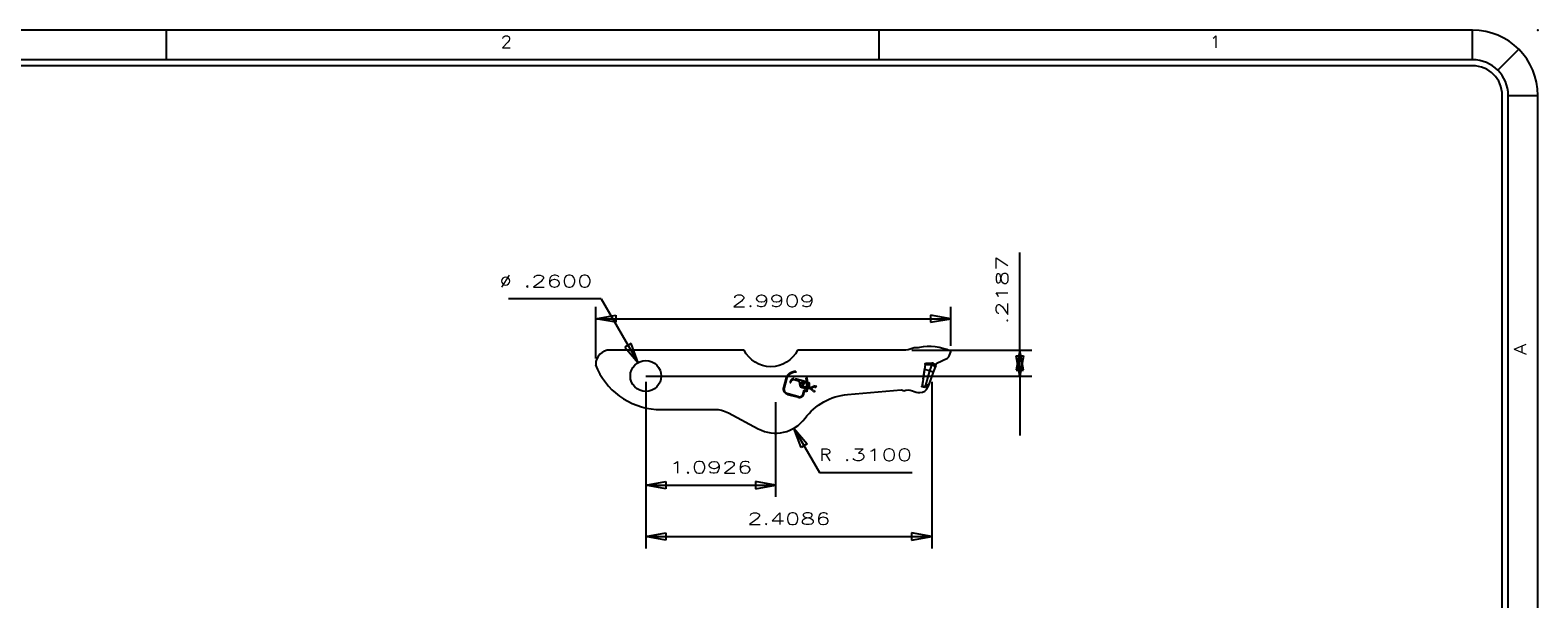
# Model space of a CAD drawing. Header units: inches. Extents: x 3 to 289, y 4 to 291.
# Tile 413 of 634: x 49.03 to 61.72, y 243.7 to 248.49. Entities that reach past the tile are written whole.
import ezdxf
from ezdxf.enums import TextEntityAlignment as Align

# ---------------------------------------------------------------- set-up
doc = ezdxf.new("R2010")
doc.units = ezdxf.units.IN
doc.header["$LTSCALE"] = 0.5
doc.header["$MEASUREMENT"] = 0
doc.linetypes.add('HIDDEN', pattern=[0.225, 0.15, -0.075])
doc.layers.add('bottom', color=7, linetype='Continuous')
doc.layers.add('PLOTVIEW1', color=7, linetype='Continuous')
doc.styles.add('VERO0-Simplex', font='simplex_.ttf')
doc.styles.add('VERO5-RomanD', font='romand__.ttf')

# ---------------------------------------------------------------- blocks, each defined once
blk = doc.blocks.new('ArrowheadClosed')
at = {"color": 0}
for p, q in [((0, 0), (-1, 0.176)), ((-1, 0.176), (-1, -0.176)), ((-1, -0.176), (0, 0))]:
    blk.add_line(p, q, dxfattribs=at)

msp = doc.modelspace()

# ---------------------------------------------------------------- linework, layer by layer
at = {"layer": 'bottom', "color": 56, "linetype": 'Continuous'}
for p, q in [((57.363, 245.795), (57.363, 246.617)), ((53.838, 246.226), (53.058, 246.226)), ((53.838, 246.226), (54.148, 245.688)), ((53.791, 245.725), (53.791, 246.159)), ((53.791, 246.059), (56.782, 246.059)), ((56.782, 245.831), (56.782, 246.159)), ((56.454, 245.795), (57.463, 245.795)), ((57.363, 245.576), (57.363, 245.795)), ((56.672, 245.576), (57.463, 245.576)), ((57.363, 245.576), (57.363, 245.076)), ((54.213, 245.526), (54.213, 244.124)), ((54.213, 245.526), (54.213, 244.557)), ((56.622, 245.526), (56.622, 244.124)), ((55.306, 245.355), (55.306, 244.557)), ((55.461, 245.137), (55.676, 244.763)), ((54.213, 244.657), (55.306, 244.657)), ((55.676, 244.763), (56.456, 244.763)), ((54.213, 244.224), (56.622, 244.224))]:
    msp.add_line(p, q, dxfattribs=at)
at = {"layer": 'bottom', "color": 4, "linetype": 'Continuous'}
for p, q in [((55.041, 245.795), (53.911, 245.795)), ((56.404, 245.795), (55.49, 245.795)), ((56.566, 245.673), (56.559, 245.631)), ((56.566, 245.675), (56.567, 245.684)), ((56.566, 245.673), (56.566, 245.675)), ((56.622, 245.672), (56.601, 245.621)), ((56.654, 245.664), (56.644, 245.636)), ((56.654, 245.664), (56.658, 245.677)), ((56.665, 245.684), (56.753, 245.726)), ((56.765, 245.739), (56.781, 245.779)), ((54.213, 245.576), (56.838, 245.576)), ((56.559, 245.631), (56.539, 245.492)), ((56.634, 245.609), (56.599, 245.514)), ((56.644, 245.636), (56.634, 245.609)), ((56.634, 245.609), (56.634, 245.609)), ((55.912, 245.42), (56.363, 245.459)), ((56.537, 245.485), (56.538, 245.491)), ((56.538, 245.491), (56.539, 245.492)), ((56.589, 245.486), (56.565, 245.48)), ((56.583, 245.495), (56.566, 245.488)), ((56.599, 245.514), (56.583, 245.495)), ((56.583, 245.495), (56.589, 245.486)), ((56.588, 245.482), (56.589, 245.486)), ((56.599, 245.514), (56.589, 245.486)), ((54.301, 245.295), (54.791, 245.295)), ((54.909, 245.265), (55.16, 245.132))]:
    msp.add_line(p, q, dxfattribs=at)
at = {"layer": 'bottom', "color": 96, "linetype": 'Continuous'}
for p, q in [((56.566, 245.673), (56.622, 245.672)), ((56.567, 245.684), (56.623, 245.684)), ((56.622, 245.672), (56.623, 245.684)), ((56.622, 245.672), (56.624, 245.672)), ((56.624, 245.672), (56.626, 245.672)), ((56.626, 245.672), (56.627, 245.671)), ((56.627, 245.671), (56.629, 245.671)), ((56.629, 245.671), (56.63, 245.67)), ((56.63, 245.67), (56.632, 245.67)), ((56.632, 245.67), (56.633, 245.669)), ((56.633, 245.669), (56.634, 245.668)), ((56.634, 245.668), (56.636, 245.667)), ((56.636, 245.667), (56.637, 245.666)), ((56.637, 245.666), (56.638, 245.665)), ((56.638, 245.665), (56.639, 245.664)), ((56.639, 245.664), (56.641, 245.663)), ((56.641, 245.663), (56.642, 245.661)), ((56.601, 245.621), (56.559, 245.631)), ((56.601, 245.621), (56.566, 245.488)), ((56.634, 245.609), (56.601, 245.621)), ((56.642, 245.661), (56.643, 245.659)), ((56.643, 245.659), (56.644, 245.657)), ((56.644, 245.657), (56.645, 245.655)), ((56.645, 245.64), (56.644, 245.638)), ((56.644, 245.638), (56.644, 245.636)), ((56.645, 245.655), (56.645, 245.653)), ((56.645, 245.653), (56.645, 245.651)), ((56.645, 245.651), (56.646, 245.649)), ((56.646, 245.645), (56.645, 245.643)), ((56.645, 245.643), (56.645, 245.64)), ((56.646, 245.649), (56.646, 245.647)), ((56.646, 245.647), (56.646, 245.645)), ((56.565, 245.48), (56.537, 245.485)), ((56.566, 245.488), (56.539, 245.492)), ((56.566, 245.488), (56.565, 245.48))]:
    msp.add_line(p, q, dxfattribs=at)
at = {"layer": 'bottom', "color": 254, "linetype": 'HIDDEN'}
for p, q in [((56.622, 245.672), (56.566, 245.673)), ((56.567, 245.684), (56.567, 245.683)), ((56.622, 245.672), (56.623, 245.684)), ((55.375, 245.48), (55.397, 245.565)), ((55.381, 245.478), (55.403, 245.562)), ((55.459, 245.547), (55.498, 245.536)), ((55.567, 245.526), (55.463, 245.554)), ((56.561, 245.641), (56.547, 245.551)), ((55.491, 245.397), (55.41, 245.419)), ((55.494, 245.403), (55.411, 245.425)), ((55.505, 245.528), (55.51, 245.494)), ((55.516, 245.486), (55.525, 245.481)), ((55.518, 245.499), (55.524, 245.522)), ((55.566, 245.479), (55.523, 245.49)), ((55.527, 245.48), (55.566, 245.47)), ((55.533, 245.527), (55.567, 245.518)), ((55.543, 245.456), (55.533, 245.417)), ((55.548, 245.449), (55.541, 245.422)), ((55.564, 245.451), (55.543, 245.456)), ((55.57, 245.443), (55.548, 245.449)), ((55.566, 245.47), (55.564, 245.451)), ((55.567, 245.518), (55.566, 245.479)), ((55.571, 245.464), (55.57, 245.443)), ((55.587, 245.471), (55.571, 245.464)), ((55.572, 245.477), (55.573, 245.516)), ((55.573, 245.525), (55.586, 245.521)), ((55.573, 245.516), (55.579, 245.515)), ((55.579, 245.515), (55.581, 245.512)), ((55.581, 245.48), (55.58, 245.479)), ((55.581, 245.512), (55.581, 245.48)), ((55.586, 245.521), (55.589, 245.519)), ((55.59, 245.48), (55.587, 245.471)), ((55.589, 245.519), (55.59, 245.48)), ((55.592, 245.478), (55.628, 245.49)), ((55.615, 245.456), (55.592, 245.478)), ((55.631, 245.484), (55.606, 245.474)), ((55.606, 245.474), (55.621, 245.461)), ((55.621, 245.461), (55.615, 245.456)), ((55.62, 245.452), (55.625, 245.457)), ((55.625, 245.447), (55.62, 245.452)), ((55.628, 245.49), (55.625, 245.495)), ((55.625, 245.495), (55.65, 245.492)), ((55.625, 245.457), (55.631, 245.452)), ((55.631, 245.452), (55.625, 245.447)), ((55.628, 245.444), (55.633, 245.45)), ((55.632, 245.441), (55.628, 245.444)), ((55.635, 245.478), (55.631, 245.484)), ((55.637, 245.446), (55.632, 245.441)), ((55.633, 245.45), (55.637, 245.446)), ((55.65, 245.492), (55.635, 245.478)), ((56.538, 245.486), (56.537, 245.485)), ((56.545, 245.534), (56.538, 245.486)), ((56.539, 245.492), (56.566, 245.488)), ((56.566, 245.488), (56.565, 245.48)), ((56.583, 245.495), (56.598, 245.511)), ((56.583, 245.495), (56.589, 245.486)), ((56.598, 245.511), (56.599, 245.514))]:
    msp.add_line(p, q, dxfattribs=at)
at = {"layer": 'bottom', "color": 4, "linetype": 'Continuous'}
msp.add_circle((54.213, 245.576), 0.13, dxfattribs=at)
at = {"layer": 'bottom', "color": 254, "linetype": 'HIDDEN', "extrusion": (0, 0, -1)}
msp.add_circle((-55.538, 245.511), 0.00784, dxfattribs=at)
at = {"layer": 'bottom', "color": 4, "linetype": 'Continuous'}
for centre, radius, start, end in [((53.911, 245.675), 0.12, 90, 180.0043), ((56.601, 245.386), 0.438, 66.1032, 101.0696), ((53.908, 245.675), 0.117, 180.0043, 182.4452), ((54.337, 245.879), 0.585, 200.9234, 266.4907), ((56.621, 245.648), 0.0368, 27.1163, 87.199), ((56.742, 245.748), 0.025, 295.5885, 337.9742), ((56.776, 245.781), 0.00571, 337.9742, 66.1032), ((56.526, 245.599), 0.162, 245.2532, 268.2684), ((56.523, 245.505), 0.0689, 268.2684, 340), ((55.306, 245.405), 0.31, 242, 323.2945)]:
    msp.add_arc(centre, radius, start, end, dxfattribs=at)
at = {"layer": 'bottom', "color": 4, "linetype": 'Continuous', "extrusion": (0, 0, -1)}
for centre, radius, start, end in [((-55.266, 245.904), 0.25, 205.9254, 334.0746), ((-56.387, 245.985), 0.191, 242.9914, 264.9858), ((-56.492, 245.942), 0.129, 258.9304, 278.0605), ((-56.67, 245.672), 0.0125, 20, 64.4115), ((-55.955, 244.922), 0.5, 36.6543, 84.9999), ((-56.366, 245.428), 0.0313, 84.9999, 128.1997), ((-56.42, 245.369), 0.09, 67.2822, 114.7468), ((-54.791, 245.045), 0.25, 90, 118)]:
    msp.add_arc(centre, radius, start, end, dxfattribs=at)
at = {"layer": 'bottom', "color": 254, "linetype": 'HIDDEN', "extrusion": (0, 0, -1)}
for centre, radius, start, end in [((-55.481, 245.527), 0.0918, 23.9262, 181.6209), ((-55.481, 245.527), 0.0856, 24.247, 180.6237), ((-55.462, 245.519), 0.0277, 10.7143, 83.8106), ((-55.495, 245.526), 0.0105, 105, 171.3183), ((-55.423, 245.467), 0.0497, 285, 15), ((-55.423, 245.467), 0.0435, 285, 15), ((-55.507, 245.427), 0.0341, 188.4885, 297.2728), ((-55.507, 245.427), 0.0279, 202.2054, 298.5849), ((-55.525, 245.497), 0.00703, 285, 15), ((-55.531, 245.52), 0.00703, 15, 105), ((-55.574, 245.488), 0.0105, 233.3426, 280.2042)]:
    msp.add_arc(centre, radius, start, end, dxfattribs=at)
at = {"layer": 'bottom', "color": 254, "linetype": 'HIDDEN'}
for centre, radius, start, end in [((55.462, 245.52), 0.0344, 88.0192, 170.7393), ((55.431, 245.524), 0.00376, 165, 354.9146), ((55.521, 245.495), 0.0105, 188.6817, 242.703), ((55.53, 245.491), 0.0105, 242.703, 255)]:
    msp.add_arc(centre, radius, start, end, dxfattribs=at)
at = {"layer": 'PLOTVIEW1', "color": 97, "linetype": 'Continuous'}
for p, q in [((61.175, 248.49), (15.175, 248.49)), ((50.175, 248.49), (50.175, 248.24)), ((56.175, 248.49), (56.175, 248.24)), ((61.175, 248.24), (61.175, 248.49)), ((61.387, 248.152), (61.564, 248.329)), ((61.175, 248.24), (15.175, 248.24)), ((61.175, 248.19), (15.175, 248.19)), ((61.425, 213.94), (61.425, 247.94)), ((61.475, 213.94), (61.475, 247.94)), ((61.475, 247.94), (61.725, 247.94)), ((61.725, 213.94), (61.725, 247.94))]:
    msp.add_line(p, q, dxfattribs=at)
for radius in [0.55, 0.3, 0.25]:
    msp.add_arc((61.175, 247.94), radius, 0, 90, dxfattribs=at)
at = {"layer": 'PLOTVIEW1', "color": 56, "linetype": 'Continuous'}
msp.add_point((61.725, 248.49), dxfattribs=at)

# ---------------------------------------------------------------- block references
at = {"layer": 'bottom', "color": 56, "linetype": 'Continuous', "extrusion": (0, 0, -1), "xscale": 0.170138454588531, "yscale": 0.170138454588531, "zscale": 0.170138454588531}
for p in [(-53.791, 246.059), (-54.213, 244.657), (-54.213, 244.224)]:
    msp.add_blockref('ArrowheadClosed', p, dxfattribs=at)
at = {"layer": 'bottom', "color": 56, "linetype": 'Continuous', "xscale": 0.170138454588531, "yscale": 0.170138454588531, "zscale": 0.170138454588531}
for p in [(56.782, 246.059), (55.306, 244.657), (56.622, 244.224)]:
    msp.add_blockref('ArrowheadClosed', p, dxfattribs=at)
for p, rotation in [((54.148, 245.688), 299.9999999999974), ((57.363, 245.795), 90)]:
    msp.add_blockref('ArrowheadClosed', p, dxfattribs=dict(at, rotation=rotation))
at = {"layer": 'bottom', "color": 56, "linetype": 'Continuous', "extrusion": (0, 0, -1), "xscale": 0.170138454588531, "yscale": 0.170138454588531, "zscale": 0.170138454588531}
for p, rotation in [((-57.363, 245.576), 270), ((-55.461, 245.137), 59.99999999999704)]:
    msp.add_blockref('ArrowheadClosed', p, dxfattribs=dict(at, rotation=rotation))

# ---------------------------------------------------------------- texts
at = {"layer": 'bottom', "color": 230, "linetype": 'Continuous', "style": 'VERO0-Simplex', "width": 1.440535}
msp.add_text('.2187', height=0.1, rotation=90, dxfattribs=at).set_placement((57.263, 246.012), (57.263, 246.592), align=Align.FIT)
at = {"layer": 'bottom', "color": 7, "linetype": 'Continuous', "style": 'VERO0-Simplex'}
for s, width, p, p2 in [('%%c', 1.123247, (52.983, 246.326), (53.083, 246.326)), ('.2600', 1.376302, (53.183, 246.326), (53.763, 246.326)), ('R', 1.016021, (55.676, 244.863), (55.776, 244.863)), ('.3100', 1.440535, (55.876, 244.863), (56.456, 244.863)), ('1.0926', 1.410379, (54.41, 244.757), (55.11, 244.757))]:
    msp.add_text(s, height=0.1, dxfattribs=dict(at, width=width)).set_placement(p, p2, align=Align.FIT)
at = {"layer": 'bottom', "color": 230, "linetype": 'Continuous', "style": 'VERO0-Simplex', "width": 1.358929}
for s, p, p2 in [('2.9909', (54.936, 246.159), (55.636, 246.159)), ('2.4086', (55.068, 244.324), (55.768, 244.324))]:
    msp.add_text(s, height=0.1, dxfattribs=at).set_placement(p, p2, align=Align.FIT)
at = {"layer": 'PLOTVIEW1', "color": 56, "linetype": 'Continuous', "style": 'VERO5-RomanD', "width": 0.999731}
for s, p, p2 in [('2', (52.991, 248.342), (53.085, 248.342)), ('1', (58.962, 248.342), (59.056, 248.342))]:
    msp.add_text(s, height=0.1, dxfattribs=at).set_placement(p, p2, align=Align.FIT)
msp.add_text('A', height=0.1, rotation=90, dxfattribs=at).set_placement((61.625, 245.756), (61.625, 245.85), align=Align.FIT)

doc.saveas('drawing.dxf')
